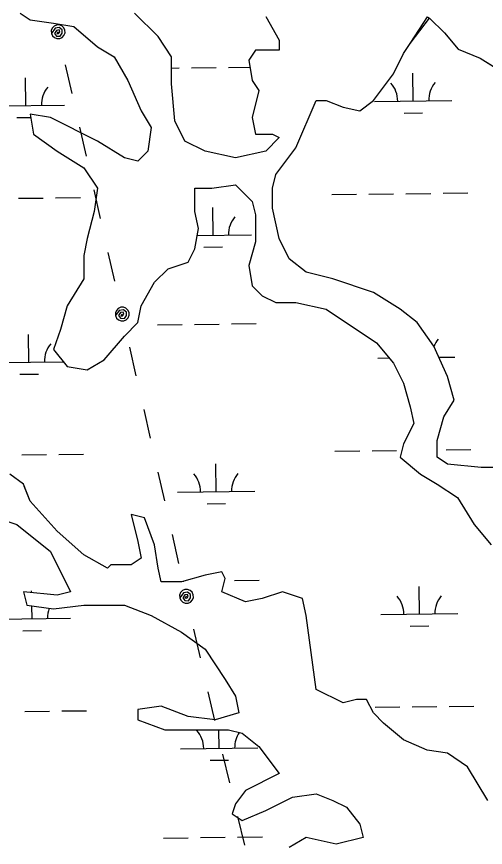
# Model space of a CAD drawing. Extents: x 3694830 to 3732949, y 415201 to 440970.
# Drawn here: x 3724298 to 3724906, y 433872 to 434949 of the extents above; entities that cross this region are included whole.
import ezdxf

# ---------------------------------------------------------------- set-up
doc = ezdxf.new("R2010")
doc.units = 0
for name, color, linetype in [('V-TOPO-SHOR', 7, 'Continuous'), ('V-UTIL-LINE', 7, 'Continuous'), ('V-WETL-SWMP', 7, 'Continuous')]:
    doc.layers.add(name, color=color, linetype=linetype)

msp = doc.modelspace()

# ---------------------------------------------------------------- linework, layer by layer
at = {"layer": 'V-TOPO-SHOR'}
for p, q in [((3724302.7, 434954), (3724315.8, 434945.3)), ((3724481.5, 434923.5), (3724451, 434954)), ((3724621, 434949.6), (3724638.4, 434919.1)), ((3724808.4, 434914.7), (3724833.2, 434947.6)), ((3724315.8, 434945.3), (3724346.3, 434940.9)), ((3724346.3, 434940.9), (3724372.5, 434936.6)), ((3724372.5, 434936.6), (3724403, 434910.4)), ((3724498.9, 434897.3), (3724481.5, 434923.5)), ((3724638.4, 434919.1), (3724638.4, 434906)), ((3724403, 434910.4), (3724424.8, 434897.3)), ((3724607.9, 434906), (3724599.2, 434892.9)), ((3724638.4, 434906), (3724607.9, 434906)), ((3724799.7, 434901.7), (3724808.4, 434914.7)), ((3724424.8, 434897.3), (3724442.2, 434866.8)), ((3724498.9, 434862.4), (3724498.9, 434897.3)), ((3724786.6, 434875.5), (3724799.7, 434901.7)), ((3724599.2, 434892.9), (3724603.5, 434866.8)), ((3724760.5, 434840.6), (3724786.6, 434875.5)), ((3724442.2, 434866.8), (3724459.7, 434827.5)), ((3724503.3, 434814.4), (3724498.9, 434862.4)), ((3724603.5, 434866.8), (3724612.3, 434853.7)), ((3724612.3, 434853.7), (3724603.5, 434818.8)), ((3724660.2, 434779.5), (3724686.4, 434840.6)), ((3724686.4, 434840.6), (3724699.5, 434840.6)), ((3724699.5, 434840.6), (3724721.3, 434831.9)), ((3724743, 434827.5), (3724760.5, 434840.6)), ((3724721.3, 434831.9), (3724743, 434827.5)), ((3724342, 434818.8), (3724315.8, 434823.1)), ((3724315.8, 434823.1), (3724320.2, 434797)), ((3724403, 434788.2), (3724342, 434818.8)), ((3724459.7, 434827.5), (3724472.8, 434805.7)), ((3724603.5, 434818.8), (3724607.9, 434797)), ((3724516.4, 434788.2), (3724503.3, 434814.4)), ((3724320.2, 434797), (3724350.7, 434775.1)), ((3724472.8, 434805.7), (3724468.4, 434775.1)), ((3724607.9, 434797), (3724629.7, 434797)), ((3724629.7, 434797), (3724638.4, 434792.6)), ((3724437.9, 434766.4), (3724403, 434788.2)), ((3724542.5, 434775.1), (3724516.4, 434788.2)), ((3724638.4, 434792.6), (3724621, 434775.1)), ((3724350.7, 434775.1), (3724385.6, 434753.3)), ((3724468.4, 434775.1), (3724455.3, 434762.1)), ((3724581.7, 434766.4), (3724542.5, 434775.1)), ((3724621, 434775.1), (3724581.7, 434766.4)), ((3724634.1, 434744.6), (3724660.2, 434779.5)), ((3724455.3, 434762.1), (3724437.9, 434766.4)), ((3724385.6, 434753.3), (3724403, 434727.2)), ((3724629.7, 434727.2), (3724634.1, 434744.6)), ((3724403, 434727.2), (3724398.7, 434696.6)), ((3724529.4, 434696.6), (3724529.4, 434727.2)), ((3724529.4, 434727.2), (3724551.2, 434727.2)), ((3724551.2, 434727.2), (3724581.7, 434731.5)), ((3724581.7, 434731.5), (3724603.5, 434709.7)), ((3724629.7, 434701), (3724629.7, 434727.2)), ((3724603.5, 434709.7), (3724607.9, 434692.3)), ((3724638.4, 434661.7), (3724629.7, 434701)), ((3724398.7, 434696.6), (3724389.9, 434661.7)), ((3724533.8, 434674.8), (3724529.4, 434696.6)), ((3724607.9, 434692.3), (3724607.9, 434657.4)), ((3724529.4, 434648.6), (3724533.8, 434674.8)), ((3724389.9, 434661.7), (3724385.6, 434639.9)), ((3724607.9, 434657.4), (3724599.2, 434626.8)), ((3724651.5, 434635.5), (3724638.4, 434661.7)), ((3724520.7, 434631.2), (3724529.4, 434648.6)), ((3724385.6, 434639.9), (3724385.6, 434609.4)), ((3724673.3, 434618.1), (3724651.5, 434635.5)), ((3724494.6, 434622.5), (3724520.7, 434631.2)), ((3724599.2, 434626.8), (3724603.5, 434600.6)), ((3724477.1, 434605), (3724494.6, 434622.5)), ((3724708.2, 434609.4), (3724673.3, 434618.1)), ((3724385.6, 434609.4), (3724363.8, 434574.5)), ((3724459.7, 434574.5), (3724477.1, 434605)), ((3724760.5, 434591.9), (3724708.2, 434609.4)), ((3724603.5, 434600.6), (3724616.6, 434587.6)), ((3724616.6, 434587.6), (3724634.1, 434578.8)), ((3724795.4, 434570.1), (3724760.5, 434591.9)), ((3724363.8, 434574.5), (3724355.1, 434543.9)), ((3724455.3, 434552.7), (3724459.7, 434574.5)), ((3724634.1, 434578.8), (3724660.2, 434578.8)), ((3724660.2, 434578.8), (3724699.5, 434570.1)), ((3724699.5, 434570.1), (3724764.8, 434526.5)), ((3724817.2, 434552.7), (3724795.4, 434570.1)), ((3724437.9, 434535.2), (3724455.3, 434552.7)), ((3724839, 434522.1), (3724817.2, 434552.7)), ((3724355.1, 434543.9), (3724346.3, 434517.8)), ((3724411.7, 434504.7), (3724437.9, 434535.2)), ((3724346.3, 434517.8), (3724363.8, 434495.9)), ((3724764.8, 434526.5), (3724786.6, 434500.3)), ((3724856.4, 434482.9), (3724839, 434522.1)), ((3724363.8, 434495.9), (3724389.9, 434491.6)), ((3724389.9, 434491.6), (3724411.7, 434504.7)), ((3724786.6, 434500.3), (3724799.7, 434474.1)), ((3724799.7, 434474.1), (3724808.4, 434443.6)), ((3724865.1, 434452.3), (3724856.4, 434482.9)), ((3724852, 434430.5), (3724865.1, 434452.3)), ((3724808.4, 434443.6), (3724812.8, 434421.8)), ((3724843.3, 434400), (3724852, 434430.5)), ((3724812.8, 434421.8), (3724799.7, 434395.6)), ((3724843.3, 434378.2), (3724843.3, 434400)), ((3724799.7, 434395.6), (3724795.4, 434378.2)), ((3724795.4, 434378.2), (3724821.5, 434356.3)), ((3724856.4, 434369.4), (3724843.3, 434378.2)), ((3724900, 434365.1), (3724856.4, 434369.4)), ((3724307.1, 434343.3), (3724289.7, 434356.3)), ((3724821.5, 434356.3), (3724843.3, 434343.3)), ((3724934.9, 434365.1), (3724900, 434365.1)), ((3724315.8, 434321.4), (3724308.1, 434340.7)), ((3724843.3, 434343.3), (3724869.5, 434325.8)), ((3724869.5, 434325.8), (3724891.3, 434290.9)), ((3724350.7, 434282.2), (3724315.8, 434321.4)), ((3724464, 434299.6), (3724446.6, 434304)), ((3724446.6, 434304), (3724455.3, 434269.1)), ((3724272.2, 434299.6), (3724298.4, 434290.9)), ((3724298.4, 434290.9), (3724342, 434256)), ((3724477.1, 434264.7), (3724464, 434299.6)), ((3724891.3, 434290.9), (3724913.1, 434264.7)), ((3724385.6, 434251.6), (3724350.7, 434282.2)), ((3724455.3, 434269.1), (3724459.7, 434247.3)), ((3724481.5, 434234.2), (3724477.1, 434264.7)), ((3724342, 434256), (3724368.1, 434203.7)), ((3724416.1, 434234.2), (3724385.6, 434251.6)), ((3724420.4, 434238.6), (3724416.1, 434234.2)), ((3724446.6, 434238.6), (3724420.4, 434238.6)), ((3724459.7, 434247.3), (3724446.6, 434238.6)), ((3724485.8, 434216.7), (3724481.5, 434234.2)), ((3724564.3, 434229.8), (3724542.5, 434225.5)), ((3724568.7, 434221.1), (3724564.3, 434229.8)), ((3724512, 434216.7), (3724485.8, 434216.7)), ((3724542.5, 434225.5), (3724512, 434216.7)), ((3724564.3, 434203.7), (3724568.7, 434221.1)), ((3724350.7, 434199.3), (3724307.1, 434203.7)), ((3724307.1, 434203.7), (3724311.5, 434186.2)), ((3724368.1, 434203.7), (3724350.7, 434199.3)), ((3724594.8, 434190.6), (3724564.3, 434203.7)), ((3724616.6, 434194.9), (3724594.8, 434190.6)), ((3724642.8, 434203.7), (3724616.6, 434194.9)), ((3724668.9, 434194.9), (3724642.8, 434203.7)), ((3724673.3, 434173.1), (3724668.9, 434194.9)), ((3724311.5, 434186.2), (3724346.3, 434181.8)), ((3724346.3, 434181.8), (3724385.6, 434186.2)), ((3724385.6, 434186.2), (3724437.9, 434186.2)), ((3724437.9, 434186.2), (3724472.8, 434173.1)), ((3724472.8, 434173.1), (3724512, 434151.3)), ((3724686.4, 434077.1), (3724673.3, 434173.1)), ((3724512, 434151.3), (3724542.5, 434129.5)), ((3724542.5, 434129.5), (3724568.7, 434090.2)), ((3724568.7, 434090.2), (3724581.7, 434068.4)), ((3724721.3, 434059.7), (3724686.4, 434077.1)), ((3724581.7, 434068.4), (3724586.1, 434046.6)), ((3724485.8, 434055.3), (3724455.3, 434051)), ((3724520.7, 434042.2), (3724485.8, 434055.3)), ((3724738.7, 434064.1), (3724721.3, 434059.7)), ((3724751.8, 434064.1), (3724738.7, 434064.1)), ((3724760.5, 434046.6), (3724751.8, 434064.1)), ((3724455.3, 434051), (3724455.3, 434037.9)), ((3724586.1, 434046.6), (3724555.6, 434037.9)), ((3724773.6, 434033.5), (3724760.5, 434046.6)), ((3724455.3, 434037.9), (3724490.2, 434024.8)), ((3724555.6, 434037.9), (3724520.7, 434042.2)), ((3724799.7, 434011.7), (3724773.6, 434033.5)), ((3724490.2, 434024.8), (3724573, 434024.8)), ((3724573, 434024.8), (3724590.5, 434020.4)), ((3724590.5, 434020.4), (3724612.3, 434003)), ((3724830.2, 433998.6), (3724799.7, 434011.7)), ((3724612.3, 434003), (3724638.4, 433968.1)), ((3724856.4, 433994.3), (3724830.2, 433998.6)), ((3724882.6, 433976.8), (3724856.4, 433994.3)), ((3724638.4, 433968.1), (3724594.8, 433946.3)), ((3724908.7, 433933.2), (3724882.6, 433976.8)), ((3724594.8, 433946.3), (3724581.7, 433928.8)), ((3724621, 433920.1), (3724655.9, 433937.5)), ((3724655.9, 433937.5), (3724686.4, 433941.9)), ((3724686.4, 433941.9), (3724708.2, 433933.2)), ((3724581.7, 433928.8), (3724577.4, 433915.7)), ((3724708.2, 433933.2), (3724725.6, 433924.5)), ((3724725.6, 433924.5), (3724743, 433902.6)), ((3724577.4, 433915.7), (3724590.5, 433907)), ((3724590.5, 433907), (3724621, 433920.1)), ((3724743, 433902.6), (3724747.4, 433885.2)), ((3724673.3, 433885.2), (3724651.5, 433872.1)), ((3724712.5, 433876.5), (3724673.3, 433885.2)), ((3724747.4, 433885.2), (3724712.5, 433876.5))]:
    msp.add_line(p, q, dxfattribs=at)
msp.add_lwpolyline([(3724833.2, 434947.6), (3724852.6, 434928.3), (3724870.4, 434907.4), (3724898.7, 434895.5), (3724961.1, 434856.8)], dxfattribs=at)
at = {"layer": 'V-UTIL-LINE'}
for points in [[(3724352.1, 434929.8), (3724350.2, 434927.7), (3724352.5, 434927.4), (3724354.3, 434929.5), (3724353.3, 434932.2), (3724350, 434931.6), (3724347.4, 434927.7), (3724350, 434924.3), (3724354.8, 434924.1), (3724357.4, 434927.9), (3724357.4, 434932.3), (3724353.6, 434935.3), (3724348.2, 434934.4), (3724343.3, 434927.8), (3724344.8, 434924.6), (3724347.3, 434922.2), (3724350.6, 434920.9), (3724354.1, 434921), (3724357.3, 434922.5), (3724359.7, 434925), (3724361, 434928.3), (3724360.9, 434931.8), (3724359.4, 434935), (3724356.9, 434937.4), (3724353.6, 434938.7), (3724350.1, 434938.6), (3724346.9, 434937.2), (3724344.5, 434934.6), (3724343.2, 434931.3), (3724343.3, 434927.8)], [(3724370.3, 434849.8), (3724361.8, 434887.1)], [(3724388.7, 434768.7), (3724380.2, 434806)], [(3724407.1, 434687.7), (3724398.7, 434724.9)], [(3724425.5, 434606.6), (3724417.1, 434643.8)], [(3724435.2, 434563.8), (3724433.3, 434561.7), (3724435.6, 434561.4), (3724437.4, 434563.5), (3724436.5, 434566.3), (3724433.1, 434565.7), (3724430.5, 434561.8), (3724433.1, 434558.4), (3724438, 434558.1), (3724440.6, 434561.9), (3724440.6, 434566.4), (3724436.8, 434569.3), (3724431.3, 434568.4), (3724426.5, 434561.9), (3724427.9, 434558.6), (3724430.4, 434556.2), (3724433.7, 434555), (3724437.2, 434555.1), (3724440.4, 434556.5), (3724442.9, 434559.1), (3724444.1, 434562.3), (3724444, 434565.8), (3724442.6, 434569), (3724440, 434571.5), (3724436.8, 434572.7), (3724433.3, 434572.6), (3724430, 434571.2), (3724427.6, 434568.6), (3724426.4, 434565.4), (3724426.5, 434561.9)], [(3724453.4, 434483.9), (3724445, 434521.1)], [(3724471.8, 434402.8), (3724463.4, 434440)], [(3724490.3, 434321.7), (3724481.8, 434359)], [(3724508.7, 434240.6), (3724500.2, 434277.9)], [(3724518.4, 434197.9), (3724516.4, 434195.8), (3724518.8, 434195.5), (3724520.6, 434197.5), (3724519.6, 434200.3), (3724516.2, 434199.7), (3724513.7, 434195.8), (3724516.2, 434192.4), (3724521.1, 434192.2), (3724523.7, 434195.9), (3724523.7, 434200.4), (3724519.9, 434203.3), (3724514.5, 434202.4), (3724509.6, 434195.9), (3724511, 434192.7), (3724513.6, 434190.3), (3724516.9, 434189), (3724520.4, 434189.1), (3724523.6, 434190.5), (3724526, 434193.1), (3724527.3, 434196.4), (3724527.2, 434199.9), (3724525.7, 434203.1), (3724523.2, 434205.5), (3724519.9, 434206.8), (3724516.4, 434206.7), (3724513.2, 434205.2), (3724510.8, 434202.7), (3724509.5, 434199.4), (3724509.6, 434195.9)], [(3724536.6, 434117.9), (3724528.1, 434155.2)], [(3724555, 434036.8), (3724546.5, 434074.1)], [(3724574.4, 433956.1), (3724565.5, 433993.2)], [(3724593.9, 433875.3), (3724584.9, 433912.4)]]:
    msp.add_lwpolyline(points, dxfattribs=at)
at = {"layer": 'V-WETL-SWMP'}
for p, q in [((3724302.7, 434954), (3724315.8, 434945.3)), ((3724481.5, 434923.5), (3724451, 434954)), ((3724621, 434949.6), (3724638.4, 434919.1)), ((3724808.4, 434914.7), (3724830.6, 434949.3)), ((3724830.6, 434949.3), (3724833.2, 434947.6)), ((3724833.2, 434947.6), (3724852.6, 434928.3)), ((3724315.8, 434945.3), (3724346.3, 434940.9)), ((3724346.3, 434940.9), (3724372.5, 434936.6)), ((3724372.5, 434936.6), (3724403, 434910.4)), ((3724852.6, 434928.3), (3724870.4, 434907.4)), ((3724498.9, 434897.3), (3724481.5, 434923.5)), ((3724638.4, 434919.1), (3724638.4, 434906)), ((3724403, 434910.4), (3724424.8, 434897.3)), ((3724607.9, 434906), (3724599.2, 434892.9)), ((3724638.4, 434906), (3724607.9, 434906)), ((3724799.7, 434901.7), (3724808.4, 434914.7)), ((3724870.4, 434907.4), (3724898.7, 434895.5)), ((3724424.8, 434897.3), (3724442.2, 434866.8)), ((3724498.9, 434862.4), (3724498.9, 434897.3)), ((3724786.6, 434875.5), (3724799.7, 434901.7)), ((3724898.7, 434895.5), (3724961.1, 434856.7)), ((3724498.9, 434882.8), (3724508.8, 434882.9)), ((3724524.8, 434883.1), (3724556.8, 434883.5)), ((3724572.8, 434883.6), (3724600.7, 434884)), ((3724599.2, 434892.9), (3724603.5, 434866.8)), ((3724760.5, 434840.6), (3724786.6, 434875.5)), ((3724812.2, 434840.1), (3724811.8, 434876.1)), ((3724310.3, 434834.1), (3724309.9, 434870.1)), ((3724442.2, 434866.8), (3724459.7, 434827.5)), ((3724503.3, 434814.4), (3724498.9, 434862.4)), ((3724603.5, 434866.8), (3724612.3, 434853.7)), ((3724612.3, 434853.7), (3724603.5, 434818.8)), ((3724660.2, 434779.5), (3724686.4, 434840.6)), ((3724686.4, 434840.6), (3724699.5, 434840.6)), ((3724699.5, 434840.6), (3724721.3, 434831.9)), ((3724743, 434827.5), (3724760.5, 434840.6)), ((3724762.2, 434839.5), (3724862.2, 434840.7)), ((3724260.3, 434833.5), (3724360.3, 434834.7)), ((3724721.3, 434831.9), (3724743, 434827.5)), ((3724298.5, 434818.5), (3724316.6, 434818.7)), ((3724342, 434818.8), (3724315.8, 434823.1)), ((3724315.8, 434823.1), (3724320.2, 434797)), ((3724403, 434788.2), (3724342, 434818.8)), ((3724459.7, 434827.5), (3724472.8, 434805.7)), ((3724603.5, 434818.8), (3724607.9, 434797)), ((3724800.4, 434824.5), (3724824.4, 434824.8)), ((3724516.4, 434788.2), (3724503.3, 434814.4)), ((3724320.2, 434797), (3724350.7, 434775.1)), ((3724472.8, 434805.7), (3724468.4, 434775.1)), ((3724607.9, 434797), (3724629.7, 434797)), ((3724629.7, 434797), (3724638.4, 434792.6)), ((3724437.9, 434766.4), (3724403, 434788.2)), ((3724542.5, 434775.1), (3724516.4, 434788.2)), ((3724638.4, 434792.6), (3724621, 434775.1)), ((3724350.7, 434775.1), (3724385.6, 434753.3)), ((3724468.4, 434775.1), (3724455.3, 434762.1)), ((3724581.7, 434766.4), (3724542.5, 434775.1)), ((3724621, 434775.1), (3724581.7, 434766.4)), ((3724634.1, 434744.6), (3724660.2, 434779.5)), ((3724455.3, 434762.1), (3724437.9, 434766.4)), ((3724385.6, 434753.3), (3724403, 434727.2)), ((3724629.7, 434727.2), (3724634.1, 434744.6)), ((3724403, 434727.2), (3724398.7, 434696.6)), ((3724529.4, 434696.6), (3724529.4, 434727.2)), ((3724529.4, 434727.2), (3724551.2, 434727.2)), ((3724551.2, 434727.2), (3724581.7, 434731.5)), ((3724581.7, 434731.5), (3724603.5, 434709.7)), ((3724629.7, 434701), (3724629.7, 434727.2)), ((3724300.9, 434713.9), (3724332.9, 434714.3)), ((3724348.9, 434714.5), (3724380.9, 434714.8)), ((3724706.8, 434718.7), (3724738.8, 434719.1)), ((3724754.8, 434719.3), (3724786.8, 434719.7)), ((3724802.8, 434719.9), (3724834.8, 434720.3)), ((3724850.8, 434720.4), (3724882.8, 434720.8)), ((3724552.8, 434666.1), (3724552.4, 434702.1)), ((3724603.5, 434709.7), (3724607.9, 434692.3)), ((3724638.4, 434661.7), (3724629.7, 434701)), ((3724398.7, 434696.6), (3724389.9, 434661.7)), ((3724533.8, 434674.8), (3724529.4, 434696.6)), ((3724607.9, 434692.3), (3724607.9, 434657.4)), ((3724529.4, 434648.6), (3724533.8, 434674.8)), ((3724389.9, 434661.7), (3724385.6, 434639.9)), ((3724532.3, 434665.9), (3724602.8, 434666.7)), ((3724607.9, 434657.4), (3724599.2, 434626.8)), ((3724651.5, 434635.5), (3724638.4, 434661.7)), ((3724520.7, 434631.2), (3724529.4, 434648.6)), ((3724541, 434650.6), (3724565, 434650.9)), ((3724385.6, 434639.9), (3724385.6, 434609.4)), ((3724673.3, 434618.1), (3724651.5, 434635.5)), ((3724494.6, 434622.5), (3724520.7, 434631.2)), ((3724599.2, 434626.8), (3724603.5, 434600.6)), ((3724477.1, 434605), (3724494.6, 434622.5)), ((3724708.2, 434609.4), (3724673.3, 434618.1)), ((3724385.6, 434609.4), (3724363.8, 434574.5)), ((3724459.7, 434574.5), (3724477.1, 434605)), ((3724760.5, 434591.9), (3724708.2, 434609.4)), ((3724603.5, 434600.6), (3724616.6, 434587.6)), ((3724616.6, 434587.6), (3724634.1, 434578.8)), ((3724795.4, 434570.1), (3724760.5, 434591.9)), ((3724363.8, 434574.5), (3724355.1, 434543.9)), ((3724455.3, 434552.7), (3724459.7, 434574.5)), ((3724634.1, 434578.8), (3724660.2, 434578.8)), ((3724660.2, 434578.8), (3724699.5, 434570.1)), ((3724699.5, 434570.1), (3724764.8, 434526.5)), ((3724817.2, 434552.7), (3724795.4, 434570.1)), ((3724437.9, 434535.2), (3724455.3, 434552.7)), ((3724480.8, 434549.8), (3724512.8, 434550.2)), ((3724528.8, 434550.4), (3724560.8, 434550.8)), ((3724576.8, 434551), (3724608.8, 434551.4)), ((3724839, 434522.1), (3724817.2, 434552.7)), ((3724355.1, 434543.9), (3724346.3, 434517.8)), ((3724314.3, 434501.4), (3724313.9, 434537.4)), ((3724411.7, 434504.7), (3724437.9, 434535.2)), ((3724346.3, 434517.8), (3724363.8, 434495.9)), ((3724764.8, 434526.5), (3724786.6, 434500.3)), ((3724856.4, 434482.9), (3724839, 434522.1)), ((3724766.2, 434506.8), (3724781.1, 434507)), ((3724845.3, 434507.8), (3724866.2, 434508)), ((3724264.3, 434500.8), (3724359, 434502)), ((3724363.8, 434495.9), (3724389.9, 434491.6)), ((3724389.9, 434491.6), (3724411.7, 434504.7)), ((3724786.6, 434500.3), (3724799.7, 434474.1)), ((3724302.5, 434485.9), (3724326.5, 434486.1)), ((3724799.7, 434474.1), (3724808.4, 434443.6)), ((3724865.1, 434452.3), (3724856.4, 434482.9)), ((3724852, 434430.5), (3724865.1, 434452.3)), ((3724808.4, 434443.6), (3724812.8, 434421.8)), ((3724843.3, 434400), (3724852, 434430.5)), ((3724812.8, 434421.8), (3724799.7, 434395.6)), ((3724843.3, 434378.2), (3724843.3, 434400)), ((3724799.7, 434395.6), (3724795.4, 434378.2)), ((3724854.7, 434387.8), (3724886.7, 434388.2)), ((3724304.9, 434381.2), (3724336.9, 434381.6)), ((3724352.9, 434381.8), (3724384.9, 434382.2)), ((3724710.8, 434386.1), (3724742.8, 434386.5)), ((3724758.8, 434386.7), (3724790.7, 434387)), ((3724795.4, 434378.2), (3724821.5, 434356.3)), ((3724856.4, 434369.4), (3724843.3, 434378.2)), ((3724556.8, 434333.5), (3724556.4, 434369.5)), ((3724900, 434365.1), (3724856.4, 434369.4)), ((3724307.1, 434343.3), (3724289.7, 434356.3)), ((3724821.5, 434356.3), (3724843.3, 434343.3)), ((3724934.9, 434365.1), (3724900, 434365.1)), ((3724315.8, 434321.4), (3724307.1, 434343.3)), ((3724506.8, 434332.9), (3724606.8, 434334.1)), ((3724843.3, 434343.3), (3724869.5, 434325.8)), ((3724869.5, 434325.8), (3724891.3, 434290.9)), ((3724350.7, 434282.2), (3724315.8, 434321.4)), ((3724545, 434317.9), (3724569, 434318.2)), ((3724464, 434299.6), (3724446.6, 434304)), ((3724446.6, 434304), (3724455.3, 434269.1)), ((3724272.2, 434299.6), (3724298.4, 434290.9)), ((3724298.4, 434290.9), (3724342, 434256)), ((3724477.1, 434264.7), (3724464, 434299.6)), ((3724891.3, 434290.9), (3724913.1, 434264.7)), ((3724385.6, 434251.6), (3724350.7, 434282.2)), ((3724455.3, 434269.1), (3724459.7, 434247.3)), ((3724481.5, 434234.2), (3724477.1, 434264.7)), ((3724342, 434256), (3724368.1, 434203.7)), ((3724416.1, 434234.2), (3724385.6, 434251.6)), ((3724420.4, 434238.6), (3724416.1, 434234.2)), ((3724446.6, 434238.6), (3724420.4, 434238.6)), ((3724459.7, 434247.3), (3724446.6, 434238.6)), ((3724485.8, 434216.7), (3724481.5, 434234.2)), ((3724564.3, 434229.8), (3724542.5, 434225.5)), ((3724568.7, 434221.1), (3724564.3, 434229.8)), ((3724485.7, 434217.2), (3724514.8, 434217.6)), ((3724512, 434216.7), (3724485.8, 434216.7)), ((3724542.5, 434225.5), (3724512, 434216.7)), ((3724564.3, 434203.7), (3724568.7, 434221.1)), ((3724580.7, 434218.3), (3724612.7, 434218.7)), ((3724317.9, 434202.6), (3724317.8, 434204.8)), ((3724820.1, 434174.8), (3724819.7, 434210.8)), ((3724350.7, 434199.3), (3724307.1, 434203.7)), ((3724307.1, 434203.7), (3724311.5, 434186.2)), ((3724368.1, 434203.7), (3724350.7, 434199.3)), ((3724594.8, 434190.6), (3724564.3, 434203.7)), ((3724616.6, 434194.9), (3724594.8, 434190.6)), ((3724642.8, 434203.7), (3724616.6, 434194.9)), ((3724668.9, 434194.9), (3724642.8, 434203.7)), ((3724673.3, 434173.1), (3724668.9, 434194.9)), ((3724311.5, 434186.2), (3724346.3, 434181.8)), ((3724318.3, 434168.8), (3724318.1, 434185.4)), ((3724346.3, 434181.8), (3724385.6, 434186.2)), ((3724385.6, 434186.2), (3724437.9, 434186.2)), ((3724437.9, 434186.2), (3724472.8, 434173.1)), ((3724472.8, 434173.1), (3724512, 434151.3)), ((3724686.4, 434077.1), (3724673.3, 434173.1)), ((3724770.1, 434174.2), (3724870.1, 434175.4)), ((3724268.3, 434168.2), (3724368.3, 434169.4)), ((3724306.4, 434153.2), (3724330.4, 434153.5)), ((3724512, 434151.3), (3724542.5, 434129.5)), ((3724808.3, 434159.2), (3724832.3, 434159.5)), ((3724542.5, 434129.5), (3724568.7, 434090.2)), ((3724568.7, 434090.2), (3724581.7, 434068.4)), ((3724721.3, 434059.7), (3724686.4, 434077.1)), ((3724581.7, 434068.4), (3724586.1, 434046.6)), ((3724485.8, 434055.3), (3724455.3, 434051)), ((3724520.7, 434042.2), (3724485.8, 434055.3)), ((3724738.7, 434064.1), (3724721.3, 434059.7)), ((3724751.8, 434064.1), (3724738.7, 434064.1)), ((3724760.5, 434046.6), (3724751.8, 434064.1)), ((3724762.7, 434054), (3724794.7, 434054.4)), ((3724810.7, 434054.6), (3724842.7, 434055)), ((3724858.7, 434055.1), (3724890.7, 434055.5)), ((3724308.8, 434048.6), (3724340.8, 434049)), ((3724356.8, 434049.2), (3724388.8, 434049.5)), ((3724455.3, 434051), (3724455.3, 434037.9)), ((3724586.1, 434046.6), (3724555.6, 434037.9)), ((3724773.6, 434033.5), (3724760.5, 434046.6)), ((3724455.3, 434037.9), (3724490.2, 434024.8)), ((3724555.6, 434037.9), (3724520.7, 434042.2)), ((3724799.7, 434011.7), (3724773.6, 434033.5)), ((3724490.2, 434024.8), (3724573, 434024.8)), ((3724560.7, 434000.8), (3724560.5, 434024.8)), ((3724573, 434024.8), (3724590.5, 434020.4)), ((3724590.5, 434020.4), (3724612.3, 434003)), ((3724830.2, 433998.6), (3724799.7, 434011.7)), ((3724510.8, 434000.2), (3724610.7, 434001.4)), ((3724612.3, 434003), (3724638.4, 433968.1)), ((3724856.4, 433994.3), (3724830.2, 433998.6)), ((3724882.6, 433976.8), (3724856.4, 433994.3)), ((3724548.9, 433985.3), (3724572.9, 433985.6)), ((3724638.4, 433968.1), (3724594.8, 433946.3)), ((3724908.7, 433933.2), (3724882.6, 433976.8)), ((3724594.8, 433946.3), (3724581.7, 433928.8)), ((3724621, 433920.1), (3724655.9, 433937.5)), ((3724655.9, 433937.5), (3724686.4, 433941.9)), ((3724686.4, 433941.9), (3724708.2, 433933.2)), ((3724581.7, 433928.8), (3724577.4, 433915.7)), ((3724708.2, 433933.2), (3724725.6, 433924.5)), ((3724725.6, 433924.5), (3724743, 433902.6)), ((3724577.4, 433915.7), (3724590.5, 433907)), ((3724590.5, 433907), (3724621, 433920.1)), ((3724743, 433902.6), (3724747.4, 433885.2)), ((3724488.7, 433884.5), (3724520.7, 433884.9)), ((3724536.7, 433885.1), (3724568.7, 433885.5)), ((3724584.7, 433885.7), (3724616.7, 433886.1)), ((3724673.3, 433885.2), (3724651.5, 433872.1)), ((3724712.5, 433876.5), (3724673.3, 433885.2)), ((3724747.4, 433885.2), (3724712.5, 433876.5))]:
    msp.add_line(p, q, dxfattribs=at)
for centre, start, end in [((3724756.9, 434839.9), 359.9115, 41.4552), ((3724867.4, 434841.2), 139.9115, 181.4552), ((3724365.6, 434835.2), 139.9115, 181.4552), ((3724608, 434667.3), 139.9115, 181.4552), ((3724497.6, 434666), 359.9115, 3.9771), ((3724871.4, 434508.5), 139.9115, 157.2068), ((3724369.5, 434502.6), 139.9115, 181.4552), ((3724501.5, 434333.3), 359.9115, 41.4552), ((3724612, 434334.6), 139.9115, 181.4552), ((3724764.9, 434174.6), 359.9115, 41.4552), ((3724875.4, 434175.9), 139.9115, 181.4552), ((3724373.5, 434169.9), 158.9585, 181.4552), ((3724505.5, 434000.7), 359.9115, 41.4552), ((3724616, 434002), 146.5458, 181.4552)]:
    msp.add_arc(centre, 35.2, start, end, dxfattribs=at)

doc.saveas('drawing.dxf')
